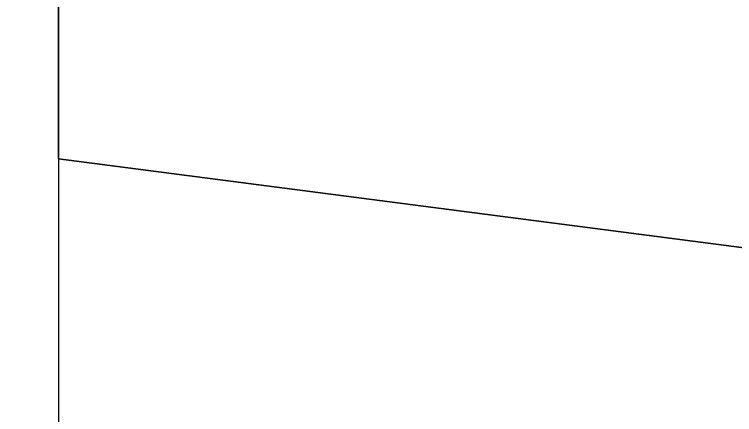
# Model space of a CAD drawing. Extents: x 1131015 to 1136271, y 133453 to 174329.
# Drawn here: x 1132352.1094 to 1132352.3499, y 156675.397 to 156675.5306 of the extents above; entities that cross this region are included whole.
import ezdxf

# ---------------------------------------------------------------- set-up
doc = ezdxf.new("R2010")
doc.units = 0
for name, color, linetype in [('DESIGN - EARTHWORK - Shapes', 7, 'Continuous'), ('SURVEY - GROUND - Bottom of Topsoil Layer', 7, 'Continuous'), ('SURVEY - GROUND - Existing Pavement Layer', 7, 'Continuous')]:
    doc.layers.add(name, color=color, linetype=linetype)

msp = doc.modelspace()

# ---------------------------------------------------------------- linework, layer by layer
at = {"layer": 'DESIGN - EARTHWORK - Shapes'}
for points in [[(1132370.82504, 156679.50013), (1132362.89156, 156674.95378), (1132355.77788, 156675.44363), (1132355.34405, 156675.31451), (1132352.12413, 156675.73236), (1132352.12413, 156675.48236), (1132353.77368, 156675.2683), (1132355.71741, 156675.17563), (1132355.77788, 156675.19363), (1132356.76347, 156675.12576), (1132358.4556, 156675.0451), (1132361.26622, 156674.91111), (1132361.79292, 156674.77943), (1132362.89156, 156674.70378), (1132370.82504, 156679.25013)], [(1132370.82504, 156679.25013), (1132362.89156, 156674.70378), (1132361.79292, 156674.77943), (1132361.26622, 156674.91111), (1132358.4556, 156675.0451), (1132356.76347, 156675.12576), (1132355.77788, 156675.19363), (1132355.71741, 156675.17563), (1132353.77368, 156675.2683), (1132352.12413, 156675.48236), (1132352.12413, 156675.73236), (1132355.34405, 156675.31451), (1132355.77788, 156675.44363), (1132362.89156, 156674.95378), (1132370.82504, 156679.50013)], [(1132370.82504, 156679.50013), (1132362.89156, 156674.95378), (1132355.77788, 156675.44363), (1132355.34405, 156675.31451), (1132352.12413, 156675.73236), (1132352.12413, 156675.48236), (1132353.77368, 156675.2683), (1132355.71741, 156675.17563), (1132355.77788, 156675.19363), (1132356.76347, 156675.12576), (1132358.4556, 156675.0451), (1132361.26622, 156674.91111), (1132361.79292, 156674.77943), (1132362.89156, 156674.70378), (1132370.82504, 156679.25013)], [(1132370.82504, 156679.50013), (1132362.89156, 156674.95378), (1132355.77788, 156675.44363), (1132355.34405, 156675.31451), (1132352.12413, 156675.73236), (1132352.12413, 156675.48236), (1132353.77368, 156675.2683), (1132355.71741, 156675.17563), (1132355.77788, 156675.19363), (1132356.76347, 156675.12576), (1132358.4556, 156675.0451), (1132361.26622, 156674.91111), (1132361.79292, 156674.77943), (1132362.89156, 156674.70378), (1132370.82504, 156679.25013)], [(1132370.82504, 156679.50013), (1132362.89156, 156674.95378), (1132355.77788, 156675.44363), (1132355.34405, 156675.31451), (1132352.12413, 156675.73236), (1132352.12413, 156675.48236), (1132353.77368, 156675.2683), (1132355.71741, 156675.17563), (1132355.77788, 156675.19363), (1132356.76347, 156675.12576), (1132358.4556, 156675.0451), (1132361.26622, 156674.91111), (1132361.79292, 156674.77943), (1132362.89156, 156674.70378), (1132370.82504, 156679.25013)], [(1132370.82504, 156679.50013), (1132362.89156, 156674.95378), (1132355.77788, 156675.44363), (1132355.34405, 156675.31451), (1132352.12413, 156675.73236), (1132352.12413, 156675.48236), (1132353.77368, 156675.2683), (1132355.71741, 156675.17563), (1132355.77788, 156675.19363), (1132356.76347, 156675.12576), (1132358.4556, 156675.0451), (1132361.26622, 156674.91111), (1132361.79292, 156674.77943), (1132362.89156, 156674.70378), (1132370.82504, 156679.25013)], [(1132370.82504, 156679.50013), (1132362.89156, 156674.95378), (1132355.77788, 156675.44363), (1132355.34405, 156675.31451), (1132352.12413, 156675.73236), (1132352.12413, 156675.48236), (1132353.77368, 156675.2683), (1132355.71741, 156675.17563), (1132355.77788, 156675.19363), (1132356.76347, 156675.12576), (1132358.4556, 156675.0451), (1132361.26622, 156674.91111), (1132361.79292, 156674.77943), (1132362.89156, 156674.70378), (1132370.82504, 156679.25013)], [(1132370.82504, 156679.50013), (1132362.89156, 156674.95378), (1132355.77788, 156675.44363), (1132355.34405, 156675.31451), (1132352.12413, 156675.73236), (1132352.12413, 156675.48236), (1132353.77368, 156675.2683), (1132355.71741, 156675.17563), (1132355.77788, 156675.19363), (1132356.76347, 156675.12576), (1132358.4556, 156675.0451), (1132361.26622, 156674.91111), (1132361.79292, 156674.77943), (1132362.89156, 156674.70378), (1132370.82504, 156679.25013)], [(1132370.82504, 156679.50013), (1132362.89156, 156674.95378), (1132355.77788, 156675.44363), (1132355.34405, 156675.31451), (1132352.12413, 156675.73236), (1132352.12413, 156675.48236), (1132353.77368, 156675.2683), (1132355.71741, 156675.17563), (1132355.77788, 156675.19363), (1132356.76347, 156675.12576), (1132358.4556, 156675.0451), (1132361.26622, 156674.91111), (1132361.79292, 156674.77943), (1132362.89156, 156674.70378), (1132370.82504, 156679.25013)], [(1132370.82504, 156679.50013), (1132362.89156, 156674.95378), (1132355.77788, 156675.44363), (1132355.34405, 156675.31451), (1132352.12413, 156675.73236), (1132352.12413, 156675.48236), (1132353.77368, 156675.2683), (1132355.71741, 156675.17563), (1132355.77788, 156675.19363), (1132356.76347, 156675.12576), (1132358.4556, 156675.0451), (1132361.26622, 156674.91111), (1132361.79292, 156674.77943), (1132362.89156, 156674.70378), (1132370.82504, 156679.25013)], [(1132370.82504, 156679.50013), (1132362.89156, 156674.95378), (1132355.77788, 156675.44363), (1132355.34405, 156675.31451), (1132352.12413, 156675.73236), (1132352.12413, 156675.48236), (1132353.77368, 156675.2683), (1132355.71741, 156675.17563), (1132355.77788, 156675.19363), (1132356.76347, 156675.12576), (1132358.4556, 156675.0451), (1132361.26622, 156674.91111), (1132361.79292, 156674.77943), (1132362.89156, 156674.70378), (1132370.82504, 156679.25013)], [(1132370.82504, 156679.50013), (1132362.89156, 156674.95378), (1132355.77788, 156675.44363), (1132355.34405, 156675.31451), (1132352.12413, 156675.73236), (1132352.12413, 156675.48236), (1132353.77368, 156675.2683), (1132355.71741, 156675.17563), (1132355.77788, 156675.19363), (1132356.76347, 156675.12576), (1132358.4556, 156675.0451), (1132361.26622, 156674.91111), (1132361.79292, 156674.77943), (1132362.89156, 156674.70378), (1132370.82504, 156679.25013)], [(1132370.82504, 156679.50013), (1132362.89156, 156674.95378), (1132355.77788, 156675.44363), (1132355.34405, 156675.31451), (1132352.12413, 156675.73236), (1132352.12413, 156675.48236), (1132353.77368, 156675.2683), (1132355.71741, 156675.17563), (1132355.77788, 156675.19363), (1132356.76347, 156675.12576), (1132358.4556, 156675.0451), (1132361.26622, 156674.91111), (1132361.79292, 156674.77943), (1132362.89156, 156674.70378), (1132370.82504, 156679.25013)], [(1132370.82504, 156679.50013), (1132362.89156, 156674.95378), (1132355.77788, 156675.44363), (1132355.34405, 156675.31451), (1132352.12413, 156675.73236), (1132352.12413, 156675.48236), (1132353.77368, 156675.2683), (1132355.71741, 156675.17563), (1132355.77788, 156675.19363), (1132356.76347, 156675.12576), (1132358.4556, 156675.0451), (1132361.26622, 156674.91111), (1132361.79292, 156674.77943), (1132362.89156, 156674.70378), (1132370.82504, 156679.25013)], [(1132370.82504, 156679.50013), (1132362.89156, 156674.95378), (1132355.77788, 156675.44363), (1132355.34405, 156675.31451), (1132352.12413, 156675.73236), (1132352.12413, 156675.48236), (1132353.77368, 156675.2683), (1132355.71741, 156675.17563), (1132355.77788, 156675.19363), (1132356.76347, 156675.12576), (1132358.4556, 156675.0451), (1132361.26622, 156674.91111), (1132361.79292, 156674.77943), (1132362.89156, 156674.70378), (1132370.82504, 156679.25013)], [(1132370.82504, 156679.50013), (1132362.89156, 156674.95378), (1132355.77788, 156675.44363), (1132355.34405, 156675.31451), (1132352.12413, 156675.73236), (1132352.12413, 156675.48236), (1132353.77368, 156675.2683), (1132355.71741, 156675.17563), (1132355.77788, 156675.19363), (1132356.76347, 156675.12576), (1132358.4556, 156675.0451), (1132361.26622, 156674.91111), (1132361.79292, 156674.77943), (1132362.89156, 156674.70378), (1132370.82504, 156679.25013)], [(1132370.82504, 156679.50013), (1132362.89156, 156674.95378), (1132355.77788, 156675.44363), (1132355.34405, 156675.31451), (1132352.12413, 156675.73236), (1132352.12413, 156675.48236), (1132353.77368, 156675.2683), (1132355.71741, 156675.17563), (1132355.77788, 156675.19363), (1132356.76347, 156675.12576), (1132358.4556, 156675.0451), (1132361.26622, 156674.91111), (1132361.79292, 156674.77943), (1132362.89156, 156674.70378), (1132370.82504, 156679.25013)], [(1132370.82504, 156679.50013), (1132362.89156, 156674.95378), (1132355.77788, 156675.44363), (1132355.34405, 156675.31451), (1132352.12413, 156675.73236), (1132352.12413, 156675.48236), (1132353.77368, 156675.2683), (1132355.71741, 156675.17563), (1132355.77788, 156675.19363), (1132356.76347, 156675.12576), (1132358.4556, 156675.0451), (1132361.26622, 156674.91111), (1132361.79292, 156674.77943), (1132362.89156, 156674.70378), (1132370.82504, 156679.25013)]]:
    msp.add_lwpolyline(points, dxfattribs=at)
for points in [[(1132333.78645, 156676.22114), (1132340.4556, 156675.90321), (1132348.4556, 156675.52182), (1132352.4556, 156675.33113), (1132353.77368, 156675.2683), (1132352.12413, 156675.48236), (1132352.12413, 156675.73236), (1132350.75655, 156675.78311), (1132342.91663, 156676.23503), (1132340.45557, 156676.23904), (1132339.10043, 156676.24124), (1132333.78645, 156676.39547)], [(1132333.78645, 156676.22114), (1132340.4556, 156675.90321), (1132348.4556, 156675.52182), (1132352.4556, 156675.33113), (1132353.77368, 156675.2683), (1132352.12413, 156675.48236), (1132352.12413, 156675.73236), (1132350.75655, 156675.78311), (1132342.91663, 156676.23503), (1132340.45557, 156676.23904), (1132339.10043, 156676.24124), (1132333.78645, 156676.39547)], [(1132333.78645, 156676.22114), (1132340.4556, 156675.90321), (1132348.4556, 156675.52182), (1132352.4556, 156675.33113), (1132353.77368, 156675.2683), (1132352.12413, 156675.48236), (1132352.12413, 156675.73236), (1132350.75655, 156675.78311), (1132342.91663, 156676.23503), (1132340.45557, 156676.23904), (1132339.10043, 156676.24124), (1132333.78645, 156676.39547)], [(1132333.78645, 156676.22114), (1132340.4556, 156675.90321), (1132348.4556, 156675.52182), (1132352.4556, 156675.33113), (1132353.77368, 156675.2683), (1132352.12413, 156675.48236), (1132352.12413, 156675.73236), (1132350.75655, 156675.78311), (1132342.91663, 156676.23503), (1132340.45557, 156676.23904), (1132339.10043, 156676.24124), (1132333.78645, 156676.39547)], [(1132333.78645, 156676.22114), (1132340.4556, 156675.90321), (1132348.4556, 156675.52182), (1132352.4556, 156675.33113), (1132353.77368, 156675.2683), (1132352.12413, 156675.48236), (1132352.12413, 156675.73236), (1132350.75655, 156675.78311), (1132342.91663, 156676.23503), (1132340.45557, 156676.23904), (1132339.10043, 156676.24124), (1132333.78645, 156676.39547)], [(1132340.4556, 156675.90321), (1132348.4556, 156675.52182), (1132352.4556, 156675.33113), (1132353.77368, 156675.2683), (1132352.12413, 156675.48236), (1132352.12413, 156675.73236), (1132350.75655, 156675.78311), (1132342.91663, 156676.23503), (1132340.45557, 156676.23904), (1132339.10043, 156676.24124), (1132333.78645, 156676.39547), (1132333.78645, 156676.22114)], [(1132340.4556, 156675.90321), (1132348.4556, 156675.52182), (1132352.4556, 156675.33113), (1132353.77368, 156675.2683), (1132352.12413, 156675.48236), (1132352.12413, 156675.73236), (1132350.75655, 156675.78311), (1132342.91663, 156676.23503), (1132340.45557, 156676.23904), (1132339.10043, 156676.24124), (1132333.78645, 156676.39547), (1132333.78645, 156676.22114)], [(1132340.4556, 156675.90321), (1132348.4556, 156675.52182), (1132352.4556, 156675.33113), (1132353.77368, 156675.2683), (1132352.12413, 156675.48236), (1132352.12413, 156675.73236), (1132350.75655, 156675.78311), (1132342.91663, 156676.23503), (1132340.45557, 156676.23904), (1132339.10043, 156676.24124), (1132333.78645, 156676.39547), (1132333.78645, 156676.22114)], [(1132340.4556, 156675.90321), (1132348.4556, 156675.52182), (1132352.4556, 156675.33113), (1132353.77368, 156675.2683), (1132352.12413, 156675.48236), (1132352.12413, 156675.73236), (1132350.75655, 156675.78311), (1132342.91663, 156676.23503), (1132340.45557, 156676.23904), (1132339.10043, 156676.24124), (1132333.78645, 156676.39547), (1132333.78645, 156676.22114)], [(1132333.78645, 156676.39547), (1132339.10043, 156676.24124), (1132340.45557, 156676.23904), (1132342.91663, 156676.23503), (1132350.75655, 156675.78311), (1132352.12413, 156675.73236), (1132352.12413, 156675.48236), (1132353.77368, 156675.2683), (1132352.4556, 156675.33113), (1132348.4556, 156675.52182), (1132340.4556, 156675.90321), (1132333.78645, 156676.22114)], [(1132333.78645, 156676.39547), (1132339.10043, 156676.24124), (1132340.45557, 156676.23904), (1132342.91663, 156676.23503), (1132350.75655, 156675.78311), (1132352.12413, 156675.73236), (1132352.12413, 156675.48236), (1132353.77368, 156675.2683), (1132352.4556, 156675.33113), (1132348.4556, 156675.52182), (1132340.4556, 156675.90321), (1132333.78645, 156676.22114)], [(1132333.78645, 156676.39547), (1132339.10043, 156676.24124), (1132340.45557, 156676.23904), (1132342.91663, 156676.23503), (1132350.75655, 156675.78311), (1132352.12413, 156675.73236), (1132352.12413, 156675.48236), (1132353.77368, 156675.2683), (1132352.4556, 156675.33113), (1132348.4556, 156675.52182), (1132340.4556, 156675.90321), (1132333.78645, 156676.22114)], [(1132333.78645, 156676.39547), (1132339.10043, 156676.24124), (1132340.45557, 156676.23904), (1132342.91663, 156676.23503), (1132350.75655, 156675.78311), (1132352.12413, 156675.73236), (1132352.12413, 156675.48236), (1132353.77368, 156675.2683), (1132352.4556, 156675.33113), (1132348.4556, 156675.52182), (1132340.4556, 156675.90321), (1132333.78645, 156676.22114)], [(1132333.78645, 156676.39547), (1132339.10043, 156676.24124), (1132340.45557, 156676.23904), (1132342.91663, 156676.23503), (1132350.75655, 156675.78311), (1132352.12413, 156675.73236), (1132352.12413, 156675.48236), (1132353.77368, 156675.2683), (1132352.4556, 156675.33113), (1132348.4556, 156675.52182), (1132340.4556, 156675.90321), (1132333.78645, 156676.22114)], [(1132333.78645, 156676.39547), (1132339.10043, 156676.24124), (1132340.45557, 156676.23904), (1132342.91663, 156676.23503), (1132350.75655, 156675.78311), (1132352.12413, 156675.73236), (1132352.12413, 156675.48236), (1132353.77368, 156675.2683), (1132352.4556, 156675.33113), (1132348.4556, 156675.52182), (1132340.4556, 156675.90321), (1132333.78645, 156676.22114)], [(1132333.78645, 156676.39547), (1132339.10043, 156676.24124), (1132340.45557, 156676.23904), (1132342.91663, 156676.23503), (1132350.75655, 156675.78311), (1132352.12413, 156675.73236), (1132352.12413, 156675.48236), (1132353.77368, 156675.2683), (1132352.4556, 156675.33113), (1132348.4556, 156675.52182), (1132340.4556, 156675.90321), (1132333.78645, 156676.22114)], [(1132333.78645, 156676.39547), (1132339.10043, 156676.24124), (1132340.45557, 156676.23904), (1132342.91663, 156676.23503), (1132350.75655, 156675.78311), (1132352.12413, 156675.73236), (1132352.12413, 156675.48236), (1132353.77368, 156675.2683), (1132352.4556, 156675.33113), (1132348.4556, 156675.52182), (1132340.4556, 156675.90321), (1132333.78645, 156676.22114)], [(1132333.78645, 156676.39547), (1132339.10043, 156676.24124), (1132340.45557, 156676.23904), (1132342.91663, 156676.23503), (1132350.75655, 156675.78311), (1132352.12413, 156675.73236), (1132352.12413, 156675.48236), (1132353.77368, 156675.2683), (1132352.4556, 156675.33113), (1132348.4556, 156675.52182), (1132340.4556, 156675.90321), (1132333.78645, 156676.22114)]]:
    msp.add_lwpolyline(points, close=True, dxfattribs=at)
at = {"layer": 'SURVEY - GROUND - Bottom of Topsoil Layer'}
for q in [(1132352.12413, 156675.73236), (1132355.34405, 156675.06451)]:
    msp.add_line((1132352.12413, 156675.48236), q, dxfattribs=at)
at = {"layer": 'SURVEY - GROUND - Existing Pavement Layer'}
msp.add_line((1132352.12413, 156675.73236), (1132352.12413, 156674.73236), dxfattribs=at)

doc.saveas('drawing.dxf')
